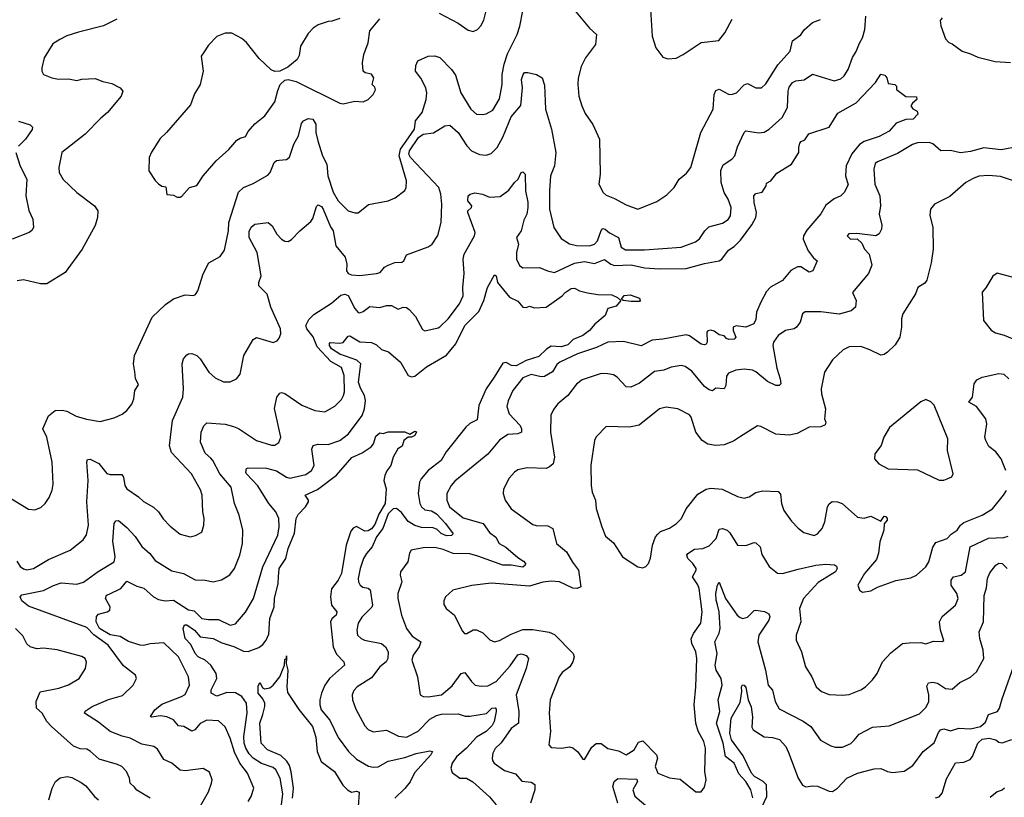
# Model space of a CAD drawing. Extents: x 1933546 to 2138868, y 524910 to 667279.
# Tile 317 of 466: x 2023151 to 2029067, y 654260 to 658934. Entities that reach past the tile are written whole.
import ezdxf

# ---------------------------------------------------------------- set-up
doc = ezdxf.new("R2010")
doc.units = 0

msp = doc.modelspace()

# ---------------------------------------------------------------- linework, layer by layer
at = {"layer": '0CON10XD'}
for points in [[(2023135, 655680), (2023155, 655647.5), (2023175, 655632.5), (2023195, 655627.5), (2023235, 655634.3), (2023325, 655690), (2023454.4, 655745.6), (2023533.4, 655806.6), (2023552.1, 655837.9), (2023564.4, 655895), (2023555.4, 656035), (2023561.8, 656165), (2023553.7, 656276.3), (2023558.8, 656291.2), (2023575, 656293.1), (2023627.1, 656267.1), (2023675, 656207.1), (2023695, 656200.6), (2023765, 656200), (2023774.2, 656184.2), (2023782.9, 656135), (2023794.2, 656115), (2023865, 656066.9), (2023895, 656038.1), (2023954.6, 656004.6), (2023985.4, 655975.4), (2024013.2, 655933.2), (2024055, 655889.2), (2024115, 655842.5), (2024175, 655826), (2024207.3, 655832.7), (2024245, 655853.8), (2024258, 655895), (2024260, 655935), (2024251.9, 655975), (2024246.9, 656075), (2024237.4, 656107.4), (2024183.7, 656203.7), (2024063, 656333), (2024051.7, 656371.7), (2024056.5, 656425), (2024069.5, 656525), (2024130.9, 656665), (2024136.4, 656715), (2024127.1, 656865), (2024136, 656895), (2024155, 656918.8), (2024165, 656926.2), (2024185, 656928), (2024215, 656915.8), (2024235, 656895.8), (2024287.5, 656815), (2024325, 656782), (2024375, 656758), (2024415, 656758), (2024453.3, 656775), (2024475, 656803.3), (2024498.5, 656915), (2024555, 657012), (2024575, 657023.8), (2024675, 656993.8), (2024697.3, 657002.7), (2024711.2, 657018.8), (2024720, 657045), (2024717.8, 657075), (2024661.1, 657205), (2024638.5, 657285), (2024589.1, 657335), (2024588.5, 657355), (2024602, 657395), (2024577.3, 657535), (2024530.3, 657625), (2024529.4, 657660.6), (2024542.4, 657687.6), (2024565, 657705.7), (2024645, 657714), (2024667.5, 657695), (2024696, 657645), (2024725, 657614), (2024745, 657602), (2024765, 657600.8), (2024785, 657612), (2024834, 657665), (2024900, 657720), (2024912.1, 657737.9), (2024935, 657810), (2024945, 657820), (2024965, 657810.8), (2024975, 657795.8), (2025018.9, 657688.9), (2025035, 657665.7), (2025050.8, 657575), (2025105.9, 657505.9), (2025117.6, 657465), (2025115.6, 657425), (2025125, 657407.5), (2025145, 657400), (2025195, 657395.7), (2025295, 657408.6), (2025316.2, 657415), (2025343.6, 657446.4), (2025365, 657459.2), (2025405.7, 657474.3), (2025447, 657477), (2025458.8, 657485), (2025475, 657520), (2025605, 657568), (2025628.8, 657585), (2025663, 657637), (2025684.4, 657715), (2025686.9, 657825), (2025680.8, 657885), (2025669.3, 657925), (2025500.2, 658105), (2025489.1, 658125), (2025494.1, 658145.9), (2025548, 658225), (2025575, 658246.2), (2025636.8, 658253.2), (2025705, 658296), (2025735, 658299.2), (2025785.6, 658255), (2025838.5, 658175), (2025865, 658145.6), (2025915, 658123.5), (2025955, 658120), (2025985, 658129.2), (2026019.4, 658165), (2026055, 658227.5), (2026089.4, 658315), (2026105, 658349.1), (2026162.8, 658417.2), (2026173.2, 658525), (2026166.7, 658575), (2026175.8, 658605), (2026185, 658615.6), (2026205, 658617.3), (2026255.8, 658605), (2026290.5, 658585), (2026305, 658540), (2026309.7, 658395), (2026346.2, 658275), (2026371.9, 658135), (2026365.6, 658055), (2026340.6, 657995), (2026335.5, 657905), (2026334.5, 657795), (2026360, 657685), (2026405, 657619.2), (2026455, 657585.7), (2026496.2, 657576.2), (2026575, 657575.4), (2026605, 657585.4), (2026624, 657605), (2026645, 657667.5), (2026655, 657678.2), (2026668.9, 657675), (2026695, 657651.9), (2026748.9, 657625), (2026765, 657565.7), (2026791.2, 657551.2), (2026905, 657549.6), (2027125, 657567.1), (2027212.1, 657597.9), (2027235, 657617.5), (2027267.5, 657665), (2027292, 657688), (2027375, 657710), (2027407.2, 657732.8), (2027422.5, 657755), (2027426.7, 657805), (2027409.1, 657855), (2027384.7, 657895), (2027365.2, 657955), (2027365, 658026.7), (2027379, 658061), (2027430.5, 658095), (2027448.2, 658115), (2027465, 658170), (2027505, 658256.7), (2027515, 658265.8), (2027592.8, 658252.8), (2027625, 658257.1), (2027655.5, 658275), (2027731.8, 658345), (2027763.9, 658405), (2027768.1, 658505), (2027775, 658528.1), (2027794.3, 658555.7), (2027815, 658566.2), (2027865, 658572.1), (2027915, 658605.4), (2028044.5, 658565.5), (2028085, 658577.8), (2028104.6, 658595.4), (2028129.4, 658635), (2028155, 658706.7), (2028177.9, 658742.1), (2028196.4, 658793.6), (2028215.5, 658825), (2028229.6, 658875), (2028235.3, 658955)], [(2025672.1, 658972.1), (2025785, 658913.8), (2025845, 658870), (2025875, 658863.3), (2025902.5, 658875), (2025922.3, 658897.7), (2025939.1, 658930.9), (2025955.7, 658995)], [(2026155.5, 658895), (2026175, 658987.5)], [(2026475, 659003.2), (2026575, 658882.5), (2026618, 658845), (2026612, 658785), (2026550, 658705), (2026525, 658652.5), (2026507.3, 658582.7), (2026504.2, 658545.8), (2026511.4, 658475), (2026528.6, 658415), (2026549.1, 658369.1), (2026595, 658303.3), (2026635.6, 658215), (2026639.2, 658005), (2026632, 657945), (2026656.2, 657895), (2026675, 657880), (2026725, 657860), (2026795, 657820), (2026865.9, 657794.1), (2026979.7, 657840.3), (2027038.8, 657881.2), (2027083.3, 657925), (2027114.2, 657975.8), (2027158.3, 658011.7), (2027183.3, 658045), (2027244.2, 658255), (2027317.8, 658395), (2027324.6, 658485), (2027335, 658508.6), (2027355, 658517.1), (2027413.8, 658485), (2027435, 658485.6), (2027457.5, 658495), (2027505, 658542.9), (2027525, 658550.8), (2027575, 658524.2), (2027607.5, 658525), (2027635, 658548.8), (2027706.7, 658663.3), (2027781.2, 658745), (2027795, 658807.5), (2027845, 658843.3), (2027865, 658872.5), (2027915, 658916.7), (2027963.8, 658935)], [(2026941.2, 658995), (2026952, 658835), (2026974.1, 658764.1), (2027015, 658707.5), (2027045, 658697.5), (2027095, 658703.3), (2027137.5, 658725), (2027245, 658797.5), (2027352, 658808), (2027388.8, 658855), (2027432.3, 658937.7)], [(2022995, 656118.9), (2023205, 655992), (2023241.7, 655988.3), (2023278.8, 656001.2), (2023303.8, 656025), (2023328.3, 656061.7), (2023345.9, 656105.9), (2023352.3, 656142.3), (2023345.6, 656275), (2023314.4, 656424.4), (2023290, 656475), (2023325, 656553.3), (2023364.2, 656585.8), (2023407, 656587), (2023435, 656580), (2023490.3, 656550.3), (2023552.1, 656532.1), (2023635, 656519.2), (2023718.8, 656541.2), (2023767.7, 656562.3), (2023795.9, 656584.1), (2023825, 656622.5), (2023838, 656655), (2023843.8, 656705), (2023865, 656740), (2023847.7, 656777.7), (2023843.6, 656816.4), (2023834.2, 656865), (2023840.8, 656915), (2023946.2, 657145), (2024027.1, 657222.9), (2024075, 657255.8), (2024145, 657280), (2024195, 657276.2), (2024207.9, 657282.1), (2024220.8, 657305), (2024254.1, 657405.9), (2024287.7, 657472.3), (2024355, 657511.2), (2024381.5, 657548.5), (2024405.8, 657665), (2024407.1, 657715), (2024465, 657897.5), (2024495, 657924.5), (2024555, 657950), (2024641.7, 657998.3), (2024655.7, 658014.3), (2024680.8, 658075), (2024695, 658087.5), (2024709.7, 658090.3), (2024755, 658093.5), (2024773.3, 658106.7), (2024797.7, 658185), (2024826.2, 658235), (2024845, 658310), (2024856.2, 658325), (2024885, 658340), (2024912.5, 658335), (2024930.8, 658305), (2024930.3, 658255), (2024942.3, 658205), (2024969.7, 658115), (2024995.9, 658065), (2025001.8, 657995), (2025035, 657897.5), (2025065, 657845.8), (2025125, 657785.8), (2025165, 657772.5), (2025185, 657772), (2025247.3, 657822.7), (2025365, 657846), (2025407, 657863), (2025465, 657906.7), (2025474.2, 657925.8), (2025474.4, 657965), (2025430.4, 658115), (2025440.3, 658155), (2025487.3, 658222.7), (2025523, 658275), (2025528.5, 658325), (2025570, 658375), (2025593.8, 658455), (2025596.8, 658495), (2025590.9, 658525), (2025562.3, 658582.3), (2025529.2, 658625), (2025531.7, 658658.3), (2025544.4, 658685.6), (2025605, 658714.4), (2025645, 658717.5), (2025675, 658705.6), (2025745, 658634.4), (2025770.1, 658600.1), (2025802.3, 658495), (2025861.4, 658395), (2025895, 658366.9), (2025935, 658362.9), (2025955, 658367.1), (2025995, 658389.2), (2026035, 658458.8), (2026050.6, 658545), (2026050.6, 658605), (2026062.6, 658667.4), (2026082.1, 658727.9), (2026141.2, 658845), (2026155.5, 658895)], [(2023735, 658937.5), (2023655, 658897.5), (2023505, 658859.2), (2023435, 658836), (2023392.5, 658815), (2023350.5, 658789.5), (2023297.5, 658705), (2023283.6, 658643.6), (2023283.6, 658623.6), (2023294.1, 658604.1), (2023344.2, 658584.2), (2023385, 658576.2), (2023445, 658578.8), (2023495, 658568.8), (2023525, 658576.2), (2023605, 658580), (2023651.7, 658561.7), (2023705, 658551.2), (2023755, 658523.3), (2023770, 658505), (2023760, 658475), (2023678.8, 658375), (2023637.9, 658342.1), (2023545.3, 658244.7), (2023404.3, 658135), (2023386.2, 658045), (2023388.8, 658015), (2023413, 657973), (2023494.4, 657894.4), (2023600, 657815), (2023620, 657785), (2023618.8, 657745), (2023605, 657696.2), (2023525.8, 657555), (2023425, 657413.8), (2023315, 657345.8), (2023275.7, 657345.7), (2023175, 657369.2), (2023135.9, 657364.1)], [(2025075, 658940), (2025026.1, 658923.9), (2025005, 658923.3), (2024945, 658903.3), (2024915, 658883.3), (2024885, 658850), (2024838.6, 658775), (2024831.1, 658718.9), (2024819.2, 658695), (2024762.3, 658647.7), (2024715, 658624.6), (2024685, 658623.3), (2024663.2, 658633.2), (2024590.3, 658700.3), (2024515, 658796.2), (2024485, 658821.2), (2024425, 658853.3), (2024385, 658853.3), (2024335, 658832.5), (2024285, 658780), (2024256.4, 658733.6), (2024242.5, 658715), (2024253.3, 658625), (2024236.2, 658545), (2024202.3, 658487.7), (2024177.7, 658422.3), (2024034.2, 658255.8), (2023995, 658220), (2023942.3, 658137.7), (2023930, 658105), (2023927.5, 658025), (2023965, 657967.5), (2023985, 657947.5), (2024005, 657932.5), (2024028.3, 657928.3), (2024035, 657882.5), (2024075, 657880), (2024097, 657867), (2024115, 657866.7)], [(2024115, 657866.7), (2024125, 657873.3), (2024172.5, 657925), (2024215, 657937.5), (2024254.4, 657995.6), (2024331.2, 658085), (2024407, 658153), (2024455, 658208.8), (2024475, 658222), (2024508.5, 658231.5), (2024525, 658261.2), (2024565, 658308.8), (2024625, 658356.7), (2024685, 658440), (2024701.4, 658508.6), (2024716.7, 658545), (2024745, 658571.2), (2024765, 658574.7), (2024812.3, 658562.3), (2025075, 658431.4), (2025095, 658427.5), (2025165, 658443.8), (2025215, 658440), (2025245.8, 658454.2), (2025275, 658483.3), (2025288.3, 658511.7), (2025285, 658528.8), (2025268.8, 658545), (2025280, 658585), (2025265, 658605.5), (2025227.5, 658615), (2025214.2, 658624.2), (2025210.8, 658675), (2025220, 658725), (2025246, 658795), (2025255, 658867.5), (2025315, 658938.8)], [(2028693.3, 658945), (2028681.7, 658928.3), (2028685.9, 658895.9), (2028715, 658818.8), (2028735, 658796), (2028755, 658788), (2028815, 658744), (2028865, 658729.2), (2028907.9, 658707.9), (2029011.8, 658681.8), (2029105, 658676.4)], [(2024230, 654195), (2024285, 654293.3), (2024304, 654345), (2024308, 654365), (2024291.7, 654411.7), (2024254, 654434), (2024145, 654419.1), (2024115, 654423.1), (2024065, 654465.7), (2024016.8, 654486.8), (2023978.8, 654548.8), (2023956.4, 654566.4), (2023885, 654578.5), (2023815, 654616.2), (2023767.7, 654627.7), (2023695, 654656.2), (2023625, 654711.8), (2023541.4, 654765), (2023545, 654778.6), (2023586, 654805), (2023685, 654847.7), (2023768.5, 654871.5), (2023833.8, 654935), (2023853.3, 654975), (2023846.7, 654995), (2023775, 655049.4), (2023683.3, 655175), (2023596.5, 655236.5), (2023555, 655279.7), (2023205, 655408.9), (2023165, 655440), (2023153.2, 655465), (2023165, 655476.8), (2023295, 655502.4), (2023355, 655533.5), (2023401.3, 655548.7), (2023495, 655541.3), (2023535, 655553.4), (2023622.5, 655617.5), (2023718.6, 655675), (2023724.8, 655705), (2023710.3, 655800.3), (2023718.9, 655905), (2023728.3, 655921.7), (2023745, 655924.2), (2023795, 655882.5), (2023845, 655827.1), (2023885, 655767.1), (2023932.5, 655725), (2023965, 655682.9), (2024065, 655620.6), (2024135, 655605.5), (2024205, 655566.9), (2024265, 655565.4), (2024314.4, 655555.6), (2024363.7, 655566.3), (2024413.1, 655596.9), (2024441.1, 655635), (2024473.9, 655716.1), (2024490, 655785), (2024492.2, 655865), (2024469.1, 655955), (2024442.7, 656025), (2024420.9, 656125), (2024354.2, 656205), (2024312.2, 656285), (2024299.2, 656299.2), (2024265, 656328.8), (2024237.8, 656395), (2024241.4, 656455), (2024257.3, 656492.7), (2024275, 656511.2), (2024385, 656503.5), (2024435, 656489.6), (2024465, 656476.5), (2024575, 656404.3), (2024665, 656376), (2024685, 656376.2), (2024707.3, 656392.7), (2024720.8, 656425), (2024682.4, 656597.6), (2024697.1, 656665), (2024715, 656688.8), (2024725, 656694), (2024745, 656687.5), (2024846.9, 656616.9), (2024925, 656585.5), (2024985, 656577.5), (2025045, 656610), (2025085, 656651.4), (2025097.5, 656675), (2025102.4, 656697.6), (2025100, 656795), (2025085, 656842.9), (2025019.8, 656879.8), (2024938, 656968), (2024915, 657026.9), (2024876.6, 657075), (2024870, 657095), (2024888.7, 657131.3), (2024918.8, 657161.2), (2025025, 657230), (2025081.8, 657278.2), (2025105, 657284.8), (2025125, 657275.7), (2025165, 657197.5), (2025185, 657173.8), (2025195, 657171.2), (2025215, 657179.1), (2025255, 657209.6), (2025315, 657204.4), (2025355, 657215.3), (2025385, 657215.5), (2025425, 657194), (2025455, 657205.6), (2025475, 657203.3), (2025492.3, 657192.3), (2025529.8, 657149.8), (2025571.7, 657071.7), (2025585, 657063.8), (2025665, 657081.4), (2025675, 657088.6), (2025725, 657135.8), (2025793.4, 657226.6), (2025816.2, 657275), (2025813.4, 657325), (2025822.2, 657407.8), (2025816, 657495), (2025822.5, 657525), (2025883.3, 657635), (2025888.2, 657655), (2025844.5, 657775), (2025844.6, 657785.4), (2025865.5, 657804.5), (2025868.6, 657815), (2025844.6, 657845), (2025845.6, 657875), (2025857.1, 657885), (2025885, 657892.7), (2025931.2, 657885), (2025975, 657867.5), (2026038.6, 657871.4), (2026090.9, 657909.1), (2026124.5, 657955.5), (2026146.2, 657975), (2026164, 658015), (2026175, 658018.6), (2026189.4, 658005), (2026190, 657905), (2026205, 657837.5), (2026205.3, 657805.3), (2026198.2, 657765), (2026181.2, 657728.8), (2026165, 657663.8), (2026135.5, 657625), (2026148.9, 657585), (2026135.4, 657535), (2026135.4, 657495), (2026155, 657456), (2026175, 657442), (2026275, 657444.4), (2026322.5, 657425), (2026365, 657414.6), (2026485, 657470.3), (2026545, 657480.2), (2026605, 657468.4), (2026665, 657491.8), (2026703.4, 657463.4), (2026725, 657455.7), (2026825, 657460.3), (2026905, 657442.8), (2026995, 657436.1), (2027155, 657438.9), (2027265, 657468.6), (2027355, 657484.7), (2027369.2, 657495), (2027410.8, 657549.2), (2027445, 657571.2), (2027482, 657608), (2027550.2, 657699.8), (2027573.9, 657745), (2027579.2, 657775), (2027563.8, 657835), (2027561.9, 657875), (2027575, 657888.6), (2027612.7, 657897.3), (2027636.2, 657935), (2027639.3, 657950.7), (2027664, 657966), (2027699.7, 658010.3), (2027789.4, 658065), (2027832.5, 658135), (2027831.9, 658165), (2027839.1, 658190.9), (2027847.7, 658202.3), (2027868.3, 658211.7), (2027893, 658247), (2028015, 658287.5), (2028067.4, 658372.6), (2028176.9, 658433.1), (2028293.8, 658556.2), (2028325, 658605.7), (2028349.8, 658599.8), (2028360.8, 658585), (2028370, 658550), (2028410, 658545), (2028420, 658535), (2028420, 658515), (2028475, 658472.5), (2028539.3, 658469.3), (2028542.5, 658455), (2028515, 658432.5), (2028506.7, 658415), (2028517, 658397), (2028543, 658383), (2028547.5, 658365), (2028520, 658335), (2028475, 658334.3), (2028417.3, 658312.7), (2028375, 658263.1), (2028315, 658231.5), (2028225, 658202.3), (2028197.3, 658182.7), (2028152.1, 658127.9), (2028118, 658055), (2028112.7, 657995), (2028128.3, 657941.7), (2028104.2, 657895), (2028085, 657875.6), (2028045, 657857.9), (2027995, 657818.9), (2027965, 657766.1), (2027880.6, 657669.4), (2027861.6, 657635), (2027859.2, 657615), (2027887.9, 657545), (2027921.9, 657501.9), (2027943.3, 657485), (2027916.2, 657423.8), (2027895, 657416), (2027845, 657448.6), (2027825, 657447.8), (2027785, 657426.7), (2027735, 657366.8), (2027663.1, 657326.9), (2027639.2, 657300.7), (2027604.6, 657235), (2027578.5, 657175), (2027575, 657132.5), (2027561.4, 657105), (2027515, 657086.4), (2027455.6, 657094.4), (2027439.2, 657085), (2027438.2, 657065), (2027453.9, 657026.1), (2027445, 657013.1), (2027412.4, 657012.4), (2027398.3, 657018.3), (2027385, 657034.2), (2027355, 657039.2), (2027325, 657061.4), (2027305, 657067.1), (2027285.9, 657064.1), (2027280, 657055), (2027282.9, 656995), (2027276.4, 656983.6), (2027265, 656979.4), (2027245, 656984.5), (2027175, 657032.7), (2027155, 657040), (2027015, 657012.9), (2026951.9, 657008.1), (2026885, 656973.6), (2026779.5, 656999.5), (2026685, 656995.4), (2026616.5, 656963.5), (2026502.5, 656925), (2026396, 656875), (2026379.1, 656860.9), (2026351.9, 656818.1), (2026305, 656789.2), (2026285, 656788.2), (2026225, 656801.5), (2026175, 656781.6), (2026114.5, 656705), (2026087.2, 656642.8), (2026079.1, 656609.1), (2026092.5, 656565), (2026157.5, 656495), (2026166.5, 656475), (2026165.8, 656455), (2026145, 656445.5), (2026085, 656441.3), (2026035, 656407.5), (2025965, 656323.1), (2025765, 656160), (2025744.4, 656135), (2025717.8, 656085), (2025717.5, 656045), (2025732.9, 656005), (2025815, 655940), (2025936.5, 655905), (2025975, 655852.5), (2026012.9, 655822.9), (2026033.1, 655785), (2026072.6, 655762.6), (2026145, 655700.4), (2026179.3, 655679.3), (2026190, 655665), (2026188, 655655), (2026175, 655643.8), (2026105, 655656), (2026055, 655655.6), (2025905, 655709.3)], [(2023145, 658323.3), (2023215, 658302.5), (2023227.9, 658287.9), (2023227, 658273), (2023185.8, 658215), (2023145, 658174.2)], [(2029155, 658171.2), (2029047.7, 658152.3), (2028945, 658162.9), (2028865, 658141.6), (2028805, 658133.6), (2028745, 658147.3), (2028686.5, 658146.5), (2028638.2, 658188.2), (2028615.5, 658195.5), (2028545, 658194.4), (2028515, 658184.5), (2028425, 658129.6), (2028305, 658080), (2028291.4, 658068.6), (2028283.6, 658035), (2028289.6, 657945), (2028318.9, 657875), (2028323.8, 657815), (2028314.6, 657765), (2028331.7, 657698.3), (2028330, 657675), (2028315, 657646.2), (2028295, 657634), (2028181.7, 657648.3), (2028133.6, 657646.4), (2028122.5, 657635), (2028142.5, 657615), (2028183, 657617), (2028210.8, 657590.8), (2028228, 657555), (2028255.4, 657525.4), (2028271.7, 657458.3), (2028252.2, 657407.8), (2028156.2, 657295), (2028177.1, 657245), (2028173.9, 657206.1), (2028146.6, 657183.4), (2028076.1, 657163.9), (2027965, 657177.7), (2027871.3, 657178.7), (2027854.4, 657165.6), (2027840, 657115), (2027819.2, 657085), (2027804.5, 657075.5), (2027753.4, 657066.6), (2027708.8, 657035), (2027680, 656995), (2027676, 656975), (2027699.8, 656839.8), (2027721.4, 656775), (2027724, 656746), (2027714.2, 656735.8), (2027695, 656735.7), (2027645, 656758.9), (2027575, 656817.5), (2027555, 656827.5), (2027505, 656832.7), (2027455, 656828), (2027410.4, 656809.6), (2027398.2, 656791.8), (2027393.6, 656735), (2027385, 656716), (2027335, 656720), (2027315, 656703.3), (2027295, 656708.8), (2027265, 656728.5), (2027190.5, 656820.5), (2027149.1, 656849.1), (2027125, 656855.5), (2027065, 656844.5), (2027022.2, 656827.8), (2026965, 656819.5), (2026875, 656749.5), (2026824.3, 656724.3), (2026795, 656727.5), (2026742, 656785), (2026718.3, 656798.3), (2026685.4, 656805.4), (2026645, 656807.3), (2026531.6, 656768.4), (2026497.4, 656742.6), (2026444, 656676), (2026384.3, 656625), (2026358.9, 656591.1), (2026343.6, 656556.4), (2026340, 656455), (2026364.4, 656305), (2026355.7, 656265), (2026335, 656245.7), (2026315, 656237.1), (2026200.3, 656239.7), (2026145, 656229.2), (2026124, 656215), (2026092.8, 656177.2), (2026058.3, 656111.7), (2026055.7, 656085), (2026069.2, 656045), (2026105, 655994.2), (2026235, 655899.2), (2026255, 655892.9), (2026325, 655890.8), (2026353.8, 655875), (2026377.1, 655785), (2026436.2, 655736.2), (2026472.7, 655672.7), (2026508.6, 655625), (2026523.3, 655525), (2026500, 655515), (2026475, 655517.5), (2026395, 655555.4), (2026345, 655560), (2026295, 655553.3), (2026215, 655529.5), (2025985, 655547.3), (2025867.9, 655532.1), (2025754.4, 655505.6), (2025710, 655465), (2025698.8, 655441.2), (2025698.8, 655418.8), (2025713.8, 655395), (2025763.8, 655353.8), (2025810, 655260), (2025824, 655244), (2025837.5, 655245), (2025875, 655265.6), (2025895, 655265.6), (2025935, 655248.9), (2025976.6, 655206.6), (2026005, 655194.3), (2026035, 655201.9), (2026105, 655240.5), (2026175, 655268.5), (2026235, 655269.5), (2026333.2, 655253.2), (2026365, 655238), (2026476, 655125), (2026482.9, 655105), (2026475.4, 655074.6), (2026455.8, 655045), (2026410.8, 655009.2), (2026392.2, 654985), (2026338.5, 654845), (2026333.1, 654765), (2026340, 654655), (2026330, 654575), (2026345, 654560), (2026405.8, 654555.8), (2026455, 654563.5), (2026475, 654558.1), (2026505, 654532.5), (2026535, 654490), (2026545, 654486.7), (2026588.6, 654561.4), (2026615, 654584.4), (2026645, 654583.1), (2026685, 654553.1), (2026750, 654540), (2026795, 654516), (2026842.9, 654545), (2026868.9, 654591.1), (2026895, 654598.5), (2026977.8, 654515), (2026984.5, 654495), (2026969.5, 654445), (2026985, 654404.2), (2027055, 654377.5), (2027118.9, 654368.9), (2027213.9, 654293.9), (2027245, 654292.5), (2027265, 654320), (2027276, 654365), (2027268, 654415), (2027271.4, 654555), (2027261.9, 654595), (2027227.4, 654657.4), (2027213.3, 654705), (2027204.5, 654815), (2027213.4, 654923.4), (2027220.7, 655095), (2027212.9, 655135), (2027189.6, 655185), (2027186.6, 655213.4), (2027199.6, 655245), (2027243.4, 655306.6), (2027251.8, 655375), (2027234.6, 655515), (2027226.9, 655536.9), (2027193.8, 655585), (2027215.5, 655625), (2027215.5, 655635), (2027196.2, 655665), (2027165.5, 655695), (2027160, 655715), (2027165.6, 655725), (2027205, 655750.8), (2027255, 655755.4), (2027295, 655770.9), (2027335.2, 655814.8), (2027355, 655871.2), (2027375, 655875.6), (2027401.2, 655865), (2027418.6, 655848.6), (2027465, 655776), (2027515, 655772.5), (2027565, 655792), (2027575, 655788.8), (2027601.2, 655765), (2027609.7, 655719.7), (2027655, 655646.7), (2027705, 655608), (2027735, 655605.7), (2027828.9, 655631.1), (2027935, 655656.2), (2027995, 655660.9), (2028047.3, 655657.3), (2028058.8, 655648.8), (2028063.8, 655635), (2028052.5, 655615), (2027948.3, 655551.7), (2027861.1, 655455), (2027837.3, 655395), (2027845.5, 655314.5), (2027816, 655235), (2027816.2, 655205), (2027849.2, 655135), (2027872.5, 655045), (2027910.6, 654985), (2027937.5, 654925), (2027968.8, 654895), (2028015, 654878.6), (2028095, 654874.3), (2028135, 654878), (2028205, 654906.2), (2028233.3, 654925), (2028275, 654966.7), (2028303.3, 655005), (2028336.2, 655075), (2028385, 655128.8), (2028455, 655184), (2028495, 655187.5), (2028565, 655191.2), (2028595, 655183.3), (2028642.3, 655197.7), (2028695, 655196.7), (2028705, 655203.3), (2028684.4, 655264.4), (2028678, 655315), (2028695, 655346.7), (2028774, 655415), (2028790, 655455), (2028782.1, 655485), (2028747.2, 655535), (2028747.1, 655565), (2028762, 655585), (2028807.5, 655595), (2028833.5, 655615), (2028862.5, 655765), (2028972.8, 655817.2), (2029065, 655821.3), (2029089.9, 655830.1)], [(2023127.8, 658135), (2023153.7, 658053.7), (2023194.5, 657974.5), (2023187.7, 657875), (2023206.9, 657786.9), (2023230, 657735), (2023233.8, 657685), (2023224.2, 657665.8), (2023207.5, 657655), (2023105.5, 657614.5)], [(2029135, 657962), (2029045, 657990.5), (2028972.7, 657997.3), (2028915, 657992.5), (2028880.9, 657979.1), (2028835.7, 657954.3), (2028739.7, 657870.3), (2028647.5, 657825), (2028623.3, 657795), (2028619.3, 657759.3), (2028638, 657685), (2028640, 657555), (2028628.3, 657471.7), (2028602.3, 657367.7), (2028588.9, 657351.1), (2028548, 657325), (2028534.2, 657285.8), (2028457.5, 657165), (2028449.2, 657135), (2028450.4, 657085), (2028439.6, 657025), (2028411, 656979), (2028365.2, 656934.8), (2028345, 656920.9), (2028325, 656916.7), (2028260.2, 656950.2), (2028205, 656968.9), (2028135, 656968.1), (2028099.8, 656950.2), (2028035, 656888.8), (2027987.5, 656815), (2027967.8, 656715), (2027968.9, 656685), (2027993.5, 656595), (2027987.5, 656535), (2027995.7, 656515), (2027991.3, 656498.7), (2027965, 656487.1), (2027895, 656484.2), (2027823.2, 656446.8), (2027775, 656435.7), (2027695, 656442.5), (2027605, 656488.8), (2027585, 656493.3), (2027481.8, 656428.2), (2027439.3, 656400.7), (2027385, 656378.9), (2027335, 656374.3), (2027285, 656382.9), (2027251.4, 656405), (2027214.4, 656455), (2027185.8, 656545), (2027175, 656558), (2027105.4, 656595.4), (2027035, 656604.3), (2026995.6, 656594.4), (2026872.8, 656497.2), (2026815, 656485.6), (2026675, 656488.8), (2026615, 656426.2), (2026605.8, 656405), (2026583.4, 656256.6), (2026585.7, 656135), (2026590, 656095), (2026610.8, 656045), (2026615.7, 655995.7), (2026648.9, 655885), (2026670.2, 655830.2), (2026718.8, 655788.8), (2026774, 655705), (2026866.1, 655646.1), (2026895, 655640), (2026913.6, 655646.4), (2026930, 655665), (2026941.7, 655698.3), (2026953.1, 655775), (2026971.9, 655825), (2026985, 655842.5), (2027002.1, 655857.9), (2027055, 655876.7), (2027098.6, 655905), (2027127.5, 655935), (2027155, 655993.8), (2027225, 656082.5), (2027275, 656112.9), (2027305, 656118.6), (2027371.5, 656111.5), (2027465, 656068.1), (2027505, 656058.9), (2027533.8, 656065), (2027575, 656092.5), (2027615, 656102), (2027707.9, 656097.9), (2027721.9, 656081.9), (2027729.6, 656025), (2027743.1, 655983.1), (2027788.8, 655918.8), (2027827.8, 655877.8), (2027862.4, 655852.4), (2027925, 655834.4), (2027945, 655842.9), (2027973.3, 655875), (2027990, 655915), (2028005, 656006.2), (2028015.5, 656024.5), (2028032.9, 656037.1), (2028065, 656036.9), (2028093.8, 656025), (2028185, 655944.2), (2028225, 655938.6), (2028265, 655949.4), (2028325, 655920), (2028345, 655948.8), (2028355, 655948), (2028363.8, 655935), (2028363.3, 655925), (2028346.2, 655903.8), (2028344.3, 655865), (2028318.6, 655795), (2028312.1, 655727.9), (2028300.3, 655689.7), (2028226.7, 655605), (2028187.5, 655535), (2028197.5, 655505), (2028215, 655493.3), (2028265, 655500), (2028306.1, 655523.9), (2028415.9, 655564.1), (2028505, 655580), (2028540, 655595), (2028595, 655646), (2028614.4, 655675), (2028637, 655763), (2028655, 655791.4), (2028725, 655815.7), (2028748.7, 655841.3), (2028783.3, 655865), (2028805, 655895.6), (2028825, 655911.8), (2028935, 655955.5)], [(2029115, 657385.8), (2029025, 657410), (2028998.3, 657391.7), (2028957.3, 657322.7), (2028933.5, 657296.5), (2028943.1, 657125), (2028988.3, 657068.3), (2029015, 657051.4), (2029066.9, 657036.9), (2029151.7, 657001.7)], [(2024525, 654235.7), (2024542.5, 654265), (2024557.8, 654315), (2024519.1, 654405), (2024474.8, 654464.8), (2024441.7, 654531.7), (2024415.7, 654615.7), (2024385, 654684), (2024345, 654719.4), (2024276.4, 654723.6), (2024235, 654704.4), (2024202.9, 654665), (2024185, 654656.7), (2024136.5, 654686.5), (2024105, 654690.5), (2024074.4, 654725), (2024035, 654743.3), (2023995, 654750.6), (2023945, 654741.1), (2023936.2, 654745), (2023963.5, 654785), (2024005, 654820.7), (2024124.2, 654865), (2024145, 654878.5), (2024171.8, 654935), (2024166.2, 654985), (2024104.8, 655104.8), (2024017.7, 655187.7), (2023935, 655182), (2023895, 655171.7), (2023875, 655173.8), (2023805, 655197), (2023755.7, 655225.7), (2023695, 655236.7), (2023631.2, 655275), (2023610.8, 655315), (2023613.7, 655346.3), (2023625, 655360.8), (2023677.5, 655375), (2023693.3, 655385), (2023695.8, 655405.8), (2023666.9, 655455), (2023673.1, 655475), (2023688.5, 655481.5), (2023758.8, 655515), (2023795, 655560), (2023855, 655529.5), (2023896.4, 655516.4), (2023954.7, 655464.7), (2023985, 655449.2), (2024025, 655440.5), (2024075, 655444.6), (2024165, 655386.4), (2024199.9, 655379.9), (2024245, 655335.5), (2024285, 655327.9), (2024345, 655327.9), (2024415, 655295.5), (2024447.6, 655302.4), (2024508, 655372), (2024556.2, 655455), (2024612.7, 655645), (2024703.1, 655835), (2024710.8, 655885), (2024708.8, 655935), (2024690, 655975), (2024648.2, 656025), (2024582.2, 656132.2), (2024514.2, 656205), (2024509.2, 656215), (2024514.3, 656235.7), (2024525, 656240.8), (2024635, 656239.2), (2024695, 656221.8), (2024754.4, 656184.4), (2024775, 656178.1), (2024869.9, 656200.1), (2024904.4, 656225), (2024920, 656255), (2024907.3, 656352.7), (2024915, 656374.2), (2024945, 656383.1), (2025005, 656380.7), (2025075, 656403.8), (2025126.2, 656443.8), (2025209.4, 656555), (2025223.1, 656595), (2025228.5, 656645), (2025222.6, 656675), (2025198.5, 656718.5), (2025187.6, 656755), (2025201.6, 656865), (2025177.5, 656887.5), (2025075, 656924.3), (2025025.4, 656955), (2025012.9, 656975), (2025011.9, 656988.1), (2025016.2, 656993.8), (2025075, 656989.2), (2025095, 656994.5), (2025125, 657030.8), (2025135, 657034.4), (2025195, 656998.1), (2025264.3, 656994.3), (2025295, 656978.6), (2025325, 656951.9), (2025366.6, 656936.6), (2025439.6, 656875), (2025486, 656796), (2025505, 656787.9), (2025525, 656790.8), (2025595, 656846.6), (2025715, 656916.7), (2025772.2, 656985), (2025826.6, 657095), (2025909.4, 657180.6), (2025939.6, 657245), (2025961.9, 657325), (2026005, 657401.2), (2026013.9, 657393.9), (2026022.5, 657355), (2026095, 657266.5)], [(2026095, 657266.5), (2026145, 657241.2), (2026175, 657205.8), (2026195, 657204), (2026215, 657211.2), (2026245, 657202), (2026315, 657206.2), (2026410, 657275), (2026428.8, 657295), (2026465, 657317.5), (2026485, 657320), (2026515, 657303.3), (2026562.3, 657292.3), (2026625, 657281.2), (2026709.7, 657279.7), (2026743.1, 657263.1), (2026762.5, 657245), (2026735, 657212.9), (2026685, 657197.5), (2026668.8, 657155), (2026606.4, 657103.6), (2026575.7, 657065), (2026535, 657036.4), (2026477.5, 657012.5), (2026445, 656978.7), (2026405, 656968.3), (2026345, 656971), (2026315.8, 656954.2), (2026269.9, 656910.1), (2026195.4, 656884.6), (2026135, 656853.9), (2026106.2, 656855), (2026075, 656872.5), (2026055, 656870), (2026002.3, 656785), (2025955, 656714.4), (2025910.9, 656615), (2025900.6, 656529.4), (2025855, 656507.1), (2025831.9, 656485), (2025713.4, 656336.6), (2025683.3, 656285), (2025605.2, 656224.8), (2025562.9, 656175), (2025553.8, 656155), (2025545.9, 656085), (2025554.7, 656025), (2025564.7, 656005), (2025585, 655988.8), (2025625, 655982.2), (2025655, 655963.7), (2025709.1, 655905), (2025755, 655843.3), (2025745, 655834.4), (2025715, 655832.5), (2025684.5, 655845), (2025658.9, 655868.9), (2025635, 655880.3), (2025565, 655881.9), (2025525, 655892.9), (2025485, 655917.4), (2025445, 655971), (2025415, 655995.7), (2025395, 655993.5), (2025365, 655964.7), (2025334.1, 655875), (2025294.2, 655825), (2025269.4, 655765), (2025234.7, 655725.3), (2025217.1, 655695), (2025196.7, 655635), (2025185.6, 655575), (2025186.7, 655555), (2025197.5, 655535), (2025213.9, 655523.9), (2025245, 655516.9), (2025256.1, 655506.1), (2025271.1, 655415), (2025266.7, 655403.3), (2025206.7, 655343.3), (2025185, 655307.5), (2025176.5, 655265), (2025181.1, 655235), (2025203.7, 655213.7), (2025223.3, 655205), (2025325, 655184.5), (2025349.4, 655165), (2025365.5, 655135), (2025362.7, 655095), (2025352.7, 655075), (2025315.7, 655044.3), (2025265, 654978.9), (2025179.2, 654925), (2025158.5, 654901.5), (2025148.6, 654875), (2025150, 654845), (2025170.6, 654790.6), (2025225, 654689.2), (2025245, 654667.1), (2025275.6, 654654.4), (2025355, 654663.3), (2025426.8, 654626.8), (2025475, 654622), (2025545, 654657.5), (2025615, 654728.9), (2025655, 654752.2), (2025685, 654759.7), (2025785, 654761.1), (2025827.8, 654747.8), (2025855, 654746.9), (2025956.7, 654763.3), (2025989.1, 654795), (2026008.1, 654798.1), (2026015, 654788.8), (2026014.7, 654775), (2026002, 654715), (2025989.2, 654690.8), (2025953.8, 654656.2), (2025895, 654621.9), (2025835.5, 654554.5), (2025775, 654502.9), (2025749.5, 654465), (2025741.4, 654435), (2025749.7, 654409.7), (2025795, 654374.2), (2025835, 654374.1), (2025873.7, 654353.7), (2025975, 654262.2), (2026013.8, 654215)], [(2026825, 657239.2), (2026776.7, 657246.7), (2026767.5, 657255), (2026783.1, 657276.9), (2026820.2, 657280.2), (2026875, 657260), (2026880, 657245), (2026875, 657240), (2026825, 657239.2)], [(2029075.6, 656225), (2029048.1, 656295), (2029016.3, 656336.3), (2028975, 656369.2), (2028955.6, 656405), (2028949.5, 656425), (2028962.1, 656505), (2028955.5, 656535), (2028899.5, 656609.5), (2028853.8, 656635), (2028875.7, 656665), (2028886.7, 656745), (2028901.5, 656768.5), (2028934.5, 656785.5), (2029035, 656807.8), (2029065, 656802.9), (2029095.4, 656775.4)], [(2028705, 656166.2), (2028725, 656173.3), (2028753, 656187), (2028760, 656205), (2028725.6, 656345), (2028727.8, 656415), (2028645, 656617.5), (2028625, 656637.5), (2028595, 656650), (2028565, 656636.7), (2028378.3, 656481.7), (2028343.3, 656425), (2028326.7, 656375), (2028290, 656325), (2028287.5, 656295), (2028314.2, 656264.2), (2028370, 656235), (2028545, 656228.8), (2028675, 656166.2), (2028705, 656166.2)], [(2024724.7, 654215), (2024731.8, 654281.8), (2024717.1, 654375), (2024690.8, 654425), (2024675, 654438.7), (2024605, 654463.9), (2024555, 654494.4), (2024530.4, 654520.4), (2024509.4, 654555), (2024499.8, 654585), (2024497.2, 654625), (2024518.1, 654768.1), (2024513.1, 654825), (2024485, 654866.9), (2024448.5, 654888.5), (2024395, 654889.3), (2024335, 654868.9), (2024301.2, 654885), (2024301.1, 654905), (2024335.5, 654975), (2024331.4, 655005), (2024299.5, 655055), (2024265, 655083.8), (2024224, 655104), (2024205, 655123.9), (2024178.6, 655178.6), (2024145.8, 655215), (2024134, 655275), (2024142.4, 655297.6), (2024155, 655296.4), (2024201.5, 655265), (2024235, 655224.2), (2024314.2, 655215), (2024365, 655188.2), (2024437.2, 655167.2), (2024495, 655137.9), (2024525, 655136.6), (2024589.1, 655160.9), (2024612.2, 655177.8), (2024633.1, 655205), (2024648.7, 655241.3), (2024654.7, 655335), (2024679.4, 655405), (2024682.9, 655455), (2024704.2, 655545), (2024705.3, 655585), (2024709.5, 655635), (2024750.3, 655695), (2024764.7, 655755), (2024802.6, 655847.4), (2024812.8, 655935), (2024825, 655958.9), (2024868.1, 656005), (2024885.7, 656035), (2024885.6, 656045.6), (2024866.7, 656075), (2024940, 656110), (2025054.2, 656195.7), (2025147.4, 656302.6), (2025208.6, 656331.4), (2025263.6, 656366.4), (2025277.8, 656385), (2025290.3, 656429.7), (2025315, 656450), (2025335, 656447.5), (2025365, 656456.7), (2025465, 656456), (2025495, 656442.5), (2025525, 656461.2), (2025536.1, 656456.1), (2025525, 656434.4), (2025505, 656424.2), (2025486.1, 656423.9), (2025460, 656405), (2025450, 656370), (2025422.5, 656355), (2025396.1, 656303.9), (2025382, 656255), (2025356.8, 656223.2), (2025345.4, 656194.6), (2025339.6, 656165), (2025354.2, 656115), (2025347.2, 656025), (2025308.8, 655961.2), (2025285, 655899.5), (2025265, 655872.9), (2025245, 655861.3), (2025225, 655860), (2025175, 655886.8), (2025155, 655878.2), (2025140.4, 655859.6), (2025112.1, 655775), (2025085.2, 655605), (2025064.3, 655565), (2025023.8, 655513.8), (2025019.3, 655465), (2025024.6, 655415), (2025057.1, 655375), (2025051.9, 655355), (2025026.9, 655333.1), (2025018.9, 655315), (2025034.2, 655165), (2025055, 655119.5), (2025098, 655075), (2025102, 655055), (2025011.8, 654975), (2024984.7, 654935), (2024963.9, 654885), (2024955.4, 654845), (2024954.6, 654815), (2024963.6, 654785), (2025015, 654724.3), (2025065, 654619.4), (2025127.8, 654535), (2025175, 654490), (2025247.3, 654447.3), (2025275, 654440.4), (2025305, 654443.2), (2025365, 654477.5), (2025465, 654498.4), (2025533.3, 654523.3), (2025615, 654538.5), (2025632.5, 654535), (2025622.5, 654515), (2025522.7, 654407.3), (2025497.1, 654352.9), (2025466.3, 654313.6), (2025405.8, 654255)], [(2028935, 655955.5), (2028997.1, 655992.9), (2029062.9, 656075), (2029081.4, 656105)], [(2025905, 655709.3), (2025856.9, 655723.1), (2025755.8, 655725.8), (2025695, 655750.3), (2025645, 655761.8), (2025575, 655758.9), (2025504.1, 655745.9), (2025493.6, 655726.4), (2025482.5, 655675), (2025440, 655615), (2025437.5, 655595), (2025447.1, 655555), (2025422.9, 655485), (2025422.7, 655455), (2025445.5, 655355), (2025474.7, 655274.7), (2025508.7, 655228.7), (2025562.2, 655195), (2025551.9, 655165), (2025514.5, 655115), (2025507.9, 655085), (2025540.6, 654985), (2025557.5, 654875), (2025575.9, 654865.9), (2025605, 654863.1), (2025685, 654876.5), (2025750.1, 654929.9), (2025804.4, 655005), (2025825, 655009.4), (2025865, 654955.6), (2025888.8, 654935), (2025925, 654927.8), (2025965, 654930), (2026015, 654956.5), (2026099, 655051), (2026145, 655115.6), (2026165, 655122.2), (2026179.3, 655119.3), (2026195, 655112.5), (2026209.2, 655095), (2026194.7, 655035), (2026134.7, 654875), (2026149.7, 654775), (2026148.5, 654705), (2026105, 654673.8), (2026045, 654587.8), (2026007.4, 654552.6), (2025994.5, 654525), (2025990.5, 654495), (2025991.5, 654481.5), (2026002.9, 654465), (2026065, 654420.8), (2026130.9, 654400.9), (2026167.6, 654357.6), (2026225, 654351.9), (2026246.4, 654336.4), (2026245.5, 654305), (2026220, 654225)], [(2027556.7, 654256.7), (2027545.3, 654305), (2027513.4, 654355), (2027472, 654402), (2027443.4, 654465), (2027392.6, 654505), (2027378.1, 654585), (2027337.1, 654705), (2027358.7, 654775), (2027347.9, 654845), (2027372.5, 654935), (2027366.3, 654975), (2027336.7, 655025), (2027330.3, 655055), (2027341.8, 655125), (2027327.9, 655195), (2027354.2, 655245.7), (2027359.5, 655275), (2027353.9, 655375), (2027343.9, 655416.1), (2027335.2, 655445), (2027334.8, 655484.8), (2027345, 655534.2), (2027355, 655553.3), (2027392.9, 655455), (2027463.1, 655355), (2027480.6, 655340.6), (2027495.6, 655335.6), (2027525, 655343.6), (2027565, 655382.5), (2027575, 655385.6), (2027626.8, 655376.8), (2027652.3, 655362.3), (2027658, 655345), (2027653.3, 655325), (2027592.9, 655235), (2027585.9, 655195), (2027632, 655025), (2027648.8, 654935), (2027674.5, 654904.5), (2027690.9, 654835), (2027715, 654792.5), (2027857.9, 654717.9), (2027905.7, 654685), (2027963.7, 654603.7), (2028025, 654570), (2028051.2, 654561.2), (2028095, 654561.9), (2028145, 654584.4), (2028165, 654602.5), (2028195, 654639.4), (2028275, 654681.1), (2028375, 654690.6), (2028558.5, 654761.5), (2028597.2, 654802.8), (2028614.4, 654835), (2028614.5, 654875), (2028602.6, 654927.4), (2028611.7, 654948.3), (2028635, 654951.8), (2028665, 654946), (2028715, 654914.4), (2028755, 654910), (2028800.7, 654949.3), (2028865, 654981.9), (2028900, 655015), (2028944.3, 655095), (2028940, 655145), (2028920, 655215), (2028915.7, 655255), (2028941.5, 655315), (2028946.6, 655473.4), (2028960.5, 655519.5), (2028966.7, 655575), (2028980.9, 655609.1), (2029015.6, 655654.4), (2029035, 655667.5), (2029055, 655665.7), (2029085.5, 655635)], [(2023934.2, 654254.2), (2023855, 654302.5), (2023840.3, 654320.3), (2023815.8, 654345), (2023810.6, 654375), (2023792.5, 654415), (2023764, 654445), (2023738, 654458), (2023629.3, 654489.3), (2023575, 654538), (2023555, 654548.8), (2023515, 654551.2), (2023475, 654567.1), (2023342.9, 654685), (2023315, 654716), (2023286.2, 654766.2), (2023251.2, 654795), (2023250, 654835), (2023275, 654894), (2023386.7, 654915), (2023445, 654935.6), (2023509.2, 654975), (2023547.5, 655035), (2023551.7, 655071.7), (2023544.1, 655094.1), (2023525, 655105.8), (2023375.5, 655145.5), (2023295, 655157.1), (2023255, 655153.1), (2023214.5, 655164.5), (2023195, 655182), (2023170.2, 655230.2), (2023125, 655274.5)], [(2024790.6, 654255), (2024795.8, 654315.8), (2024782.6, 654412.6), (2024771.6, 654451.6), (2024757.1, 654477.1), (2024720.6, 654510.6), (2024641.1, 654545), (2024602.5, 654585), (2024594.7, 654705), (2024611.3, 654758.7), (2024624.5, 654805), (2024623.6, 654825), (2024612.4, 654852.4), (2024583.1, 654885), (2024585, 654927.5), (2024595, 654950), (2024609.2, 654919.2), (2024621.4, 654911.4), (2024655, 654917.5), (2024675, 654934.4), (2024713.4, 654985), (2024741.9, 655055), (2024745, 655087.5), (2024754.2, 655096.1), (2024755, 655110), (2024754.2, 655096.1), (2024752.5, 655065), (2024761.9, 655025), (2024756, 654925), (2024760.5, 654890.5), (2024828, 654788), (2024909.6, 654685), (2024931.2, 654621.2), (2024938.8, 654535), (2024963.5, 654475), (2025042.9, 654415), (2025093.4, 654333.4), (2025120, 654305), (2025145, 654290.8), (2025175, 654297.1), (2025190, 654290), (2025179.6, 654115)], [(2027611.9, 654205), (2027640.4, 654265), (2027638.1, 654335), (2027619.4, 654355), (2027566.7, 654385), (2027548.5, 654405), (2027498.7, 654508.7), (2027427.5, 654605), (2027418.1, 654645), (2027426.5, 654735), (2027479.7, 654830.3), (2027490, 654895), (2027487.8, 654925), (2027494.5, 654935.5), (2027505, 654933.5), (2027515, 654920.8), (2027528.8, 654845), (2027545.6, 654804.4), (2027554.1, 654744.1), (2027551.2, 654681.2), (2027558, 654665), (2027625, 654623.8), (2027675, 654619.5), (2027716.7, 654606.7), (2027755, 654565.8), (2027770.6, 654529.4), (2027828, 654375), (2027855, 654332.5), (2027875, 654323.8), (2027915, 654329.5), (2027945, 654326.3), (2028015, 654296.9), (2028035, 654294.2), (2028065, 654315.6), (2028121.4, 654375), (2028185, 654405.4), (2028285, 654431.1), (2028325, 654432.2), (2028365, 654414.3), (2028395, 654410), (2028465, 654416.7), (2028518.7, 654451.3), (2028580.4, 654535), (2028645, 654588.2), (2028671.3, 654648.7), (2028685, 654665.7), (2028705, 654671.4), (2028745, 654659.2), (2028795, 654674.6), (2028865, 654670.7), (2028924, 654686), (2028955, 654712.5), (2028973.1, 654756.9), (2029025.7, 654775), (2029038.1, 654795), (2029055, 654852.5), (2029136.9, 655085)], [(2028654.1, 654255.9), (2028675, 654262), (2028694.2, 654285.8), (2028719.1, 654370.9), (2028775, 654466.7), (2028825, 654472.2), (2028862.2, 654487.8), (2028875.4, 654505), (2028909, 654585), (2028935, 654610), (2028975.9, 654615.9), (2029015.5, 654605), (2029035, 654591.5), (2029055, 654586.9), (2029112.6, 654607.4)], [(2023325.5, 654244.5), (2023345.7, 654315), (2023365.7, 654355), (2023395, 654377.1), (2023435.9, 654384.1), (2023465, 654380), (2023519.8, 654349.8), (2023548, 654328), (2023600, 654265), (2023623.8, 654245)], [(2026745.9, 654225), (2026715.4, 654325), (2026723.8, 654355), (2026745, 654372.9), (2026859.8, 654369.8), (2026863.1, 654355), (2026835.3, 654305), (2026847.8, 654267.8), (2026967.3, 654165)], [(2029068.1, 654315), (2029055, 654302.7), (2029025, 654292.3), (2028981.5, 654258.5)]]:
    msp.add_lwpolyline(points, dxfattribs=at)

doc.saveas('drawing.dxf')
